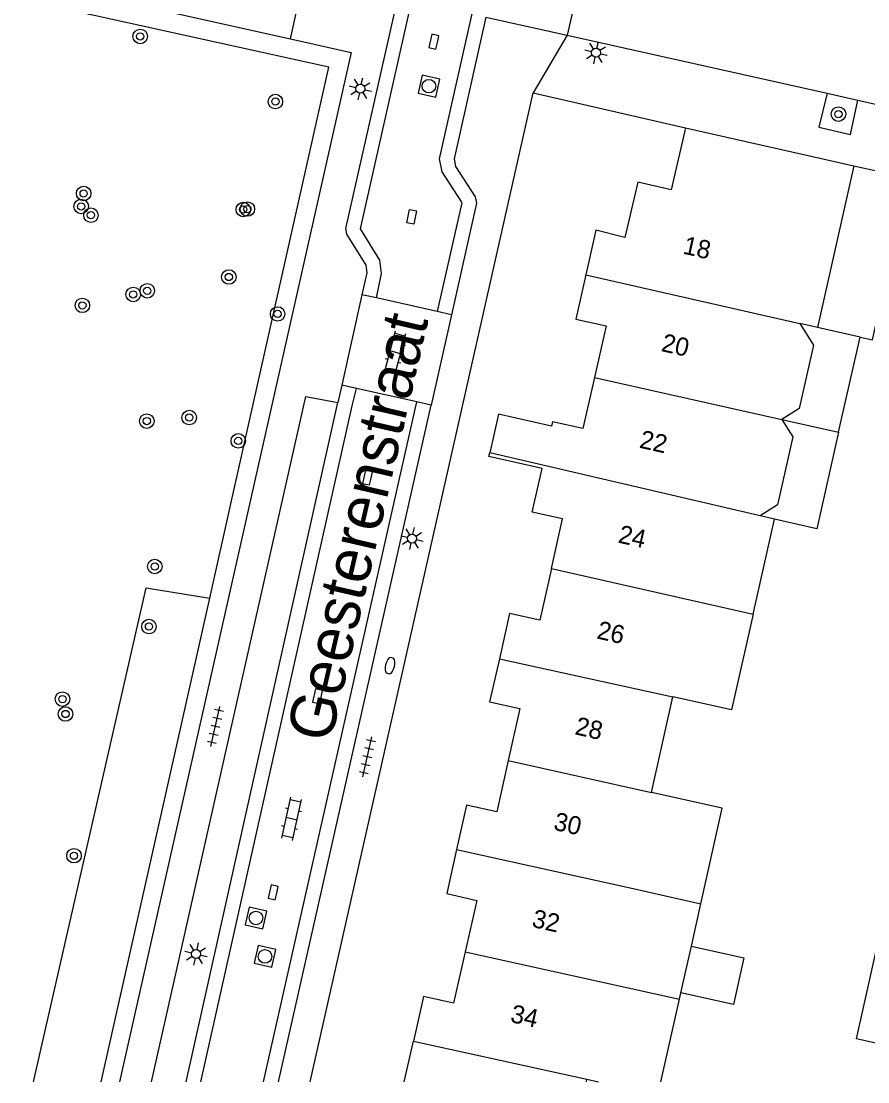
# Model space of a CAD drawing. Extents: x 128000 to 131008, y 398996 to 402500.
# Drawn here: x 128722.1 to 128768.7, y 399000 to 399058.4 of the extents above; entities that cross this region are included whole.
import ezdxf

# ---------------------------------------------------------------- set-up
doc = ezdxf.new("R2010")
doc.units = 0
for name, color, linetype in [('gg-anno-huisnummerreeks BGT', 7, 'Continuous'), ('gg-anno-openbare ruimte label', 7, 'Continuous'), ('gg-bbg-gedigitaliseerde bebouwing', 7, 'Continuous'), ('gg-bbg-hoofdgebouw', 7, 'Continuous'), ('gg-bbg-luifel en loopbrug', 7, 'Continuous'), ('gg-bbg-tussenscheiding', 7, 'Continuous'), ('gg-knt-verharding', 7, 'Continuous'), ('gg-knt-verharding nz', 7, 'Continuous'), ('gt-grn-groengrens', 7, 'Continuous'), ('gt-grn-weggrens', 7, 'Continuous'), ('gt-symb-boom', 7, 'Continuous'), ('gt-symb-brandkraan', 7, 'Continuous'), ('gt-symb-klinker verharding', 7, 'Continuous'), ('gt-symb-kolk', 7, 'Continuous'), ('gt-symb-kolk center center', 7, 'Continuous'), ('gt-symb-lichtmast', 7, 'Continuous'), ('gt-symb-rioolschacht', 7, 'Continuous'), ('gt-symb-tegel verharding', 7, 'Continuous')]:
    doc.layers.add(name, color=color, linetype=linetype)

# ---------------------------------------------------------------- blocks, each defined once
blk = doc.blocks.new('gt0-BOOM')
at = {"layer": 'gt-symb-boom'}
for radius in [0.4, 0.2]:
    blk.add_circle((0, 0), radius, dxfattribs=at)
blk = doc.blocks.new('gt0-LMAST')
at = {"layer": 'gt-symb-lichtmast'}
for p, q in [((-0.005, 0.246), (-0.005, 0.621)), ((-0.182, 0.173), (-0.447, 0.438)), ((0.172, 0.173), (0.437, 0.438)), ((-0.255, -0.004), (-0.63, -0.004)), ((-0.182, -0.181), (-0.447, -0.446)), ((-0.005, -0.254), (-0.005, -0.629)), ((0.437, -0.446), (0.172, -0.181)), ((0.245, -0.004), (0.62, -0.004))]:
    blk.add_line(p, q, dxfattribs=at)
blk.add_circle((-0.005, -0.004), 0.25, dxfattribs=at)
blk = doc.blocks.new('gt0-KL1')
at = {"layer": 'gt-symb-klinker verharding'}
for p, q in [((-1.15, 0.3), (1.15, 0.3)), ((-1, -0.3), (-1, 0.3)), ((-0.5, 0.3), (-0.5, 0.45)), ((0, -0.3), (0, 0.3)), ((0.5, 0.3), (0.5, 0.45)), ((1, -0.3), (1, 0.3)), ((-1.15, -0.3), (1.15, -0.3)), ((-0.5, -0.45), (-0.5, -0.3)), ((0.5, -0.45), (0.5, -0.3))]:
    blk.add_line(p, q, dxfattribs=at)
blk = doc.blocks.new('gt0-KOLKCC')
at = {"layer": 'gt-symb-kolk center center'}
blk.add_lwpolyline([(-0.375, 0.2), (0.375, 0.2), (0.375, -0.2), (-0.375, -0.2)], close=True, dxfattribs=at)
blk = doc.blocks.new('gt0-RS')
at = {"layer": 'gt-symb-rioolschacht'}
blk.add_lwpolyline([(-0.5, -0.5), (0.5, -0.5), (0.5, 0.5), (-0.5, 0.5)], close=True, dxfattribs=at)
blk.add_circle((0, 0), 0.375, dxfattribs=at)
blk = doc.blocks.new('gt0-KOLK')
at = {"layer": 'gt-symb-kolk'}
blk.add_lwpolyline([(0, 0), (0.375, 0), (0.375, 0.4), (-0.375, 0.4), (-0.375, 0), (0, 0)], dxfattribs=at)
blk = doc.blocks.new('gt0-BR')
at = {"layer": 'gt-symb-brandkraan'}
for centre, radius, start, end in [((-0.244, 0), 0.206, 107.56694, 252.43307), ((0.599, -2.664), 3, 106.89205, 107.56694), ((0, -0.691), 0.938, 73.10799, 106.89205), ((-0.599, -2.664), 3, 72.43309, 73.10799), ((0.244, 0), 0.206, 287.56695, 72.43309), ((0.599, 2.664), 3, 252.43307, 253.10797), ((0, 0.691), 0.938, 253.10797, 286.89206), ((-0.599, 2.664), 3, 286.89206, 287.56695)]:
    blk.add_arc(centre, radius, start, end, dxfattribs=at)
blk = doc.blocks.new('gt0-TEG1')
at = {"layer": 'gt-symb-tegel verharding'}
for p, q in [((-1.125, 0), (1.125, 0)), ((-0.9, -0.25), (-0.9, 0.25)), ((-0.45, -0.25), (-0.45, 0.25)), ((0, -0.25), (0, 0.25)), ((0.45, -0.25), (0.45, 0.25)), ((0.9, -0.25), (0.9, 0.25))]:
    blk.add_line(p, q, dxfattribs=at)

msp = doc.modelspace()

# ---------------------------------------------------------------- linework, layer by layer
at = {"layer": 'gg-bbg-gedigitaliseerde bebouwing'}
for p, q in [((128767.98, 399050.451), (128765.975, 399041.539)), ((128765.975, 399041.539), (128765, 399041.761)), ((128762.423, 399025.747), (128763.6, 399030.979)), ((128763.6, 399030.979), (128762.82, 399031.16)), ((128756.832, 399015.936), (128758.017, 399021.203)), ((128759.028, 399007.471), (128759.555, 399009.809)), ((128758.45, 399004.905), (128759.028, 399007.471)), ((128757.345, 399000), (128758.368, 399004.541)), ((128758.368, 399004.541), (128758.45, 399004.905)), ((128753.247, 399000), (128753.279, 399000.143)), ((128753.279, 399000.143), (128753.913, 399000))]:
    msp.add_line(p, q, dxfattribs=at)
for points in [[(128765, 399041.761), (128765.756, 399040.563), (128764.97, 399037.072), (128764.014, 399036.467)], [(128764.014, 399036.467), (128764.619, 399035.511), (128763.777, 399031.766), (128762.82, 399031.16)], [(128762.423, 399025.747), (128761.238, 399020.479), (128758.017, 399021.203)], [(128759.555, 399009.809), (128760.733, 399015.061), (128756.832, 399015.936)]]:
    msp.add_lwpolyline(points, dxfattribs=at)
at = {"layer": 'gg-bbg-hoofdgebouw'}
for p, q in [((128758.7, 399052.541), (128767.98, 399050.451)), ((128743.22, 399000), (128743.725, 399002.24))]:
    msp.add_line(p, q, dxfattribs=at)
for points in [[(128758.7, 399052.541), (128757.917, 399049.121), (128756.09, 399049.536), (128755.37, 399046.501), (128753.77, 399046.901), (128753.219, 399044.445)], [(128753.219, 399044.445), (128752.67, 399042.001), (128754.33, 399041.631), (128753.688, 399038.794)], [(128753.688, 399038.794), (128753.05, 399035.971), (128751.39, 399036.341), (128751.335, 399036.097), (128748.409, 399036.759), (128747.926, 399034.628)], [(128751.324, 399028.261), (128751.935, 399030.999), (128750.266, 399031.377), (128750.807, 399033.766), (128747.881, 399034.428), (128747.926, 399034.628)], [(128751.324, 399028.261), (128750.69, 399025.421), (128749.02, 399025.791), (128748.458, 399023.301)], [(128748.458, 399023.301), (128747.92, 399020.921), (128749.58, 399020.551), (128748.942, 399017.699)], [(128748.942, 399017.699), (128748.31, 399014.871), (128746.65, 399015.241), (128746.103, 399012.79)], [(128746.103, 399012.79), (128745.56, 399010.361), (128747.22, 399009.991), (128746.58, 399007.16)], [(128746.58, 399007.16), (128745.94, 399004.331), (128744.28, 399004.701), (128743.725, 399002.24)]]:
    msp.add_lwpolyline(points, dxfattribs=at)
at = {"layer": 'gg-bbg-luifel en loopbrug'}
for p, q in [((128767.98, 399050.451), (128770.991, 399049.778)), ((128768.319, 399041.011), (128765.975, 399041.539)), ((128767.139, 399035.77), (128768.319, 399041.011)), ((128764.014, 399036.467), (128767.139, 399035.77))]:
    msp.add_line(p, q, dxfattribs=at)
for points in [[(128768.319, 399041.011), (128769.002, 399040.859), (128770.991, 399049.778)], [(128767.139, 399035.77), (128765.942, 399030.457), (128763.6, 399030.979)], [(128759.028, 399007.471), (128761.922, 399006.819), (128761.344, 399004.254), (128758.45, 399004.905)], [(128771.043, 399001.707), (128768.116, 399002.366), (128769.319, 399007.705), (128772.246, 399007.045)]]:
    msp.add_lwpolyline(points, dxfattribs=at)
at = {"layer": 'gg-bbg-tussenscheiding'}
for p, q in [((128753.219, 399044.445), (128765, 399041.761)), ((128753.688, 399038.794), (128764.014, 399036.467)), ((128762.82, 399031.16), (128747.926, 399034.628)), ((128751.324, 399028.261), (128762.423, 399025.747)), ((128748.458, 399023.301), (128758.017, 399021.203)), ((128748.942, 399017.699), (128756.832, 399015.936)), ((128746.103, 399012.79), (128755.652, 399010.688)), ((128755.652, 399010.688), (128759.555, 399009.809)), ((128746.58, 399007.16), (128758.368, 399004.541)), ((128743.725, 399002.24), (128753.279, 399000.143))]:
    msp.add_line(p, q, dxfattribs=at)
at = {"layer": 'gg-knt-verharding'}
for p, q in [((128708.528, 399063.817), (128736.954, 399057.441)), ((128753.299, 399062.515), (128752.191, 399057.642)), ((128752.191, 399057.642), (128766.499, 399054.439)), ((128738.045, 399000), (128750.32, 399054.471)), ((128750.32, 399054.471), (128758.7, 399052.541)), ((128766.499, 399054.439), (128768.2, 399054.058)), ((128768.2, 399054.058), (128785.505, 399050.185)), ((128740.892, 399043.343), (128739.78, 399038.365)), ((128741.686, 399043.166), (128740.892, 399043.343)), ((128745.033, 399042.418), (128741.686, 399043.166)), ((128745.814, 399042.243), (128745.033, 399042.418)), ((128745.814, 399042.243), (128744.692, 399037.267)), ((128739.78, 399038.365), (128739.566, 399037.409)), ((128740.582, 399038.186), (128739.78, 399038.365)), ((128743.911, 399037.442), (128740.582, 399038.186)), ((128736.29, 399000), (128744.692, 399037.267)), ((128744.692, 399037.267), (128743.911, 399037.442))]:
    msp.add_line(p, q, dxfattribs=at)
for points in [[(128742.862, 399059.77), (128739.99, 399046.991), (128740.04, 399046.671), (128741.1, 399044.971), (128741.16, 399044.541), (128740.892, 399043.343)], [(128747.716, 399058.626), (128745.96, 399050.821), (128746.04, 399050.411), (128747.13, 399048.741), (128747.2, 399048.391), (128745.814, 399042.243)], [(128736.954, 399057.441), (128740.3, 399056.691), (128727.542, 399000)], [(128766.499, 399054.439), (128766.056, 399052.579), (128767.798, 399052.169), (128768.2, 399054.058)], [(128729.301, 399000), (128737.804, 399037.742), (128739.566, 399037.409)]]:
    msp.add_lwpolyline(points, dxfattribs=at)
at = {"layer": 'gg-knt-verharding nz'}
for p, q in [((128731.203, 399000), (128739.566, 399037.409)), ((128735.47, 399000), (128743.911, 399037.442))]:
    msp.add_line(p, q, dxfattribs=at)
for points in [[(128741.686, 399043.166), (128741.972, 399044.512), (128741.869, 399045.25), (128740.804, 399046.964), (128747.928, 399078.657), (128747.861, 399079.426), (128746.687, 399081.368), (128748.03, 399087.228)], [(128751.199, 399086.548), (128751.309, 399085.349), (128752.447, 399083.304), (128745.143, 399050.833), (128745.285, 399050.105), (128746.376, 399048.433), (128746.382, 399048.401), (128745.033, 399042.418)], [(128732.023, 399000), (128740.345, 399037.226), (128740.582, 399038.186)]]:
    msp.add_lwpolyline(points, dxfattribs=at)
at = {"layer": 'gt-grn-groengrens'}
msp.add_line((128726.523, 399000), (128732.51, 399026.64), dxfattribs=at)
for points in [[(128732.51, 399026.64), (128733.676, 399031.827), (128739.061, 399055.876), (128709.029, 399062.508)], [(128722.81, 399000), (128729.013, 399027.197), (128732.51, 399026.64)]]:
    msp.add_lwpolyline(points, dxfattribs=at)
at = {"layer": 'gt-grn-weggrens'}
for p, q in [((128736.954, 399057.441), (128737.343, 399059.174)), ((128747.716, 399058.626), (128752.191, 399057.642)), ((128752.191, 399057.642), (128750.32, 399054.471))]:
    msp.add_line(p, q, dxfattribs=at)

# ---------------------------------------------------------------- block references
at = {"layer": 'gt-symb-boom'}
for p in [(128728.68, 399057.569), (128736.124, 399053.983), (128767.126, 399053.29), (128725.565, 399048.92), (128725.428, 399048.207), (128734.356, 399048.036), (128734.58, 399048.063), (128725.968, 399047.723), (128733.561, 399044.32), (128728.295, 399043.361), (128729.069, 399043.563), (128725.495, 399042.757), (128736.245, 399042.286), (128729.041, 399036.386), (128731.381, 399036.58), (128734.08, 399035.293), (128729.481, 399028.377), (128729.162, 399025.071), (128724.398, 399021.073), (128724.565, 399020.255), (128725.033, 399012.451)]:
    msp.add_blockref('gt0-BOOM', p, dxfattribs=at)
at = {"layer": 'gt-symb-brandkraan', "rotation": 77.35314650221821}
msp.add_blockref('gt0-BR', (128742.434, 399022.917), dxfattribs=at)
at = {"layer": 'gt-symb-klinker verharding'}
for p, rotation in [((128742.729, 399040.174), 75.10181274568), ((128737.017, 399014.481), 77.2972680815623)]:
    msp.add_blockref('gt0-KL1', p, dxfattribs=dict(at, rotation=rotation))
at = {"layer": 'gt-symb-kolk'}
for p, rotation in [((128745.049, 399057.236), 77.17287657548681), ((128741.392, 399033.234), 77.17287657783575), ((128738.643, 399021.19), 77.17287657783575), ((128736.195, 399010.387), 77.17287657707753)]:
    msp.add_blockref('gt0-KOLK', p, dxfattribs=dict(at, rotation=rotation))
at = {"layer": 'gt-symb-kolk center center', "rotation": -101.10102110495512}
msp.add_blockref('gt0-KOLKCC', (128743.624, 399047.633), dxfattribs=at)
at = {"layer": 'gt-symb-lichtmast'}
for p, rotation in [((128753.783, 399056.673), -12.715336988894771), ((128740.795, 399054.684), 167.3531465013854), ((128743.637, 399029.914), 167.353146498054), ((128731.75, 399007.034), 167.3531465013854)]:
    msp.add_blockref('gt0-LMAST', p, dxfattribs=dict(at, rotation=rotation))
at = {"layer": 'gt-symb-rioolschacht', "rotation": 77.35314650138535}
for p in [(128744.577, 399054.83), (128735.054, 399009.023), (128735.551, 399006.904)]:
    msp.add_blockref('gt0-RS', p, dxfattribs=at)
at = {"layer": 'gt-symb-tegel verharding'}
for p, rotation in [((128732.824, 399019.563), 77.35314650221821), ((128741.187, 399017.897), 77.35314650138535)]:
    msp.add_blockref('gt0-TEG1', p, dxfattribs=dict(at, rotation=rotation))

# ---------------------------------------------------------------- texts
at = {"layer": 'gg-anno-huisnummerreeks BGT'}
for s, rotation, p in [('18', 347.4, (128758.519, 399045.614)), ('20', 347.2, (128757.321, 399040.249)), ('22', 347.3, (128756.119, 399034.929)), ('24', 347.4, (128754.948, 399029.702)), ('26', 347.4, (128753.77, 399024.423)), ('28', 347.4, (128752.568, 399019.143)), ('30', 347.4, (128751.393, 399013.888)), ('32', 347.2, (128750.196, 399008.543)), ('34', 347.2, (128749.011, 399003.301))]:
    msp.add_text(s, height=1, rotation=rotation, dxfattribs=at).set_placement(p)
at = {"layer": 'gg-anno-openbare ruimte label'}
msp.add_text('Geesterenstraat', height=2.5, rotation=77, dxfattribs=at).set_placement((128739.156, 399018.605))

doc.saveas('drawing.dxf')
